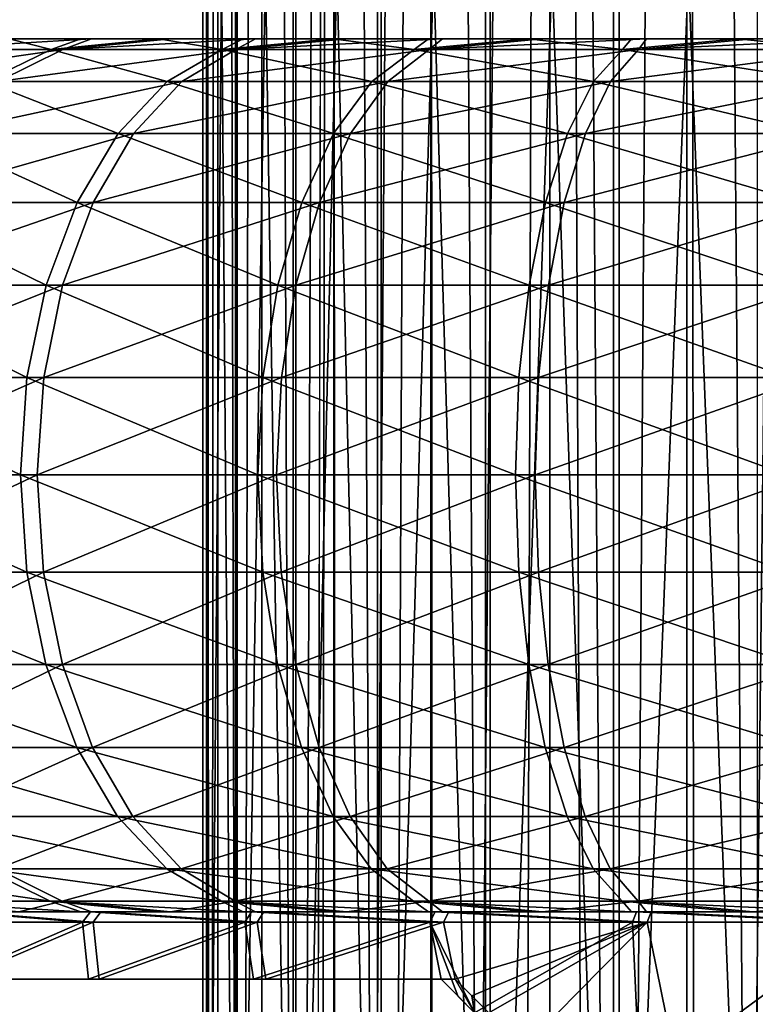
# Model space of a CAD drawing. Header units: metres. Extents: x -109 to 109, y -917 to 389.
# Tile 560 of 656: x -16 to -5, y -208 to -194. Entities that reach past the tile are written whole.
import ezdxf

# ---------------------------------------------------------------- set-up
doc = ezdxf.new("R2010")
doc.units = ezdxf.units.M
doc.layers.add('solid_24503124_XXX_01_SW0001', color=7, linetype='CONTINUOUS')

msp = doc.modelspace()

# ---------------------------------------------------------------- linework, layer by layer
at = {"layer": 'solid_24503124_XXX_01_SW0001'}
for points in [[(-12.778644, -390, 2.388729), (-12.778644, -103, 2.388729), (-13, -103)], [(-13, -390), (-13, -103), (-12.778631, -103, -2.388798)], [(-13, -390), (-12.778644, -390, 2.388729), (-13, -103)], [(-12.778631, -390, -2.388798), (-13, -390), (-12.778631, -103, -2.388798)], [(-12.122123, -390, 4.696183), (-12.122123, -103, 4.696183), (-12.778644, -103, 2.388729)], [(-12.778644, -390, 2.388729), (-12.122123, -390, 4.696183), (-12.778644, -103, 2.388729)], [(-12.778631, -390, -2.388798), (-12.778631, -103, -2.388798), (-12.122127, -103, -4.696173)], [(-12.122127, -390, -4.696173), (-12.778631, -390, -2.388798), (-12.122127, -103, -4.696173)], [(-12.122127, -390, -4.696173), (-12.122127, -103, -4.696173), (-11.052748, -103, -6.843723)], [(-11.473624, -296.272949, -6.11195), (-12.122127, -390, -4.696173), (-11.052748, -103, -6.843723)], [(-11.052835, -390, 6.84358), (-11.052835, -103, 6.84358), (-12.122123, -103, 4.696183)], [(-12.122123, -390, 4.696183), (-11.052835, -390, 6.84358), (-12.122123, -103, 4.696183)], [(-11.343447, -294.770355, -6.350293), (-11.473624, -296.272949, -6.11195), (-11.052748, -103, -6.843723)], [(-11.036811, -293.117981, -6.86941), (-11.343447, -294.770355, -6.350293), (-11.052748, -103, -6.843723)], [(-9.607066, -390, 8.758096), (-9.607066, -103, 8.758096), (-11.052835, -103, 6.84358)], [(-11.052835, -390, 6.84358), (-9.607066, -390, 8.758096), (-11.052835, -103, 6.84358)], [(-11.036811, -293.117981, -6.86941), (-11.052748, -103, -6.843723), (-9.607093, -103, -8.758066)], [(-10.467357, -291.287598, -7.709374), (-11.036811, -293.117981, -6.86941), (-9.607093, -103, -8.758066)], [(-9.57991, -289.423859, -8.787794), (-10.467357, -291.287598, -7.709374), (-9.607093, -103, -8.758066)], [(-9.57991, -289.423859, -8.787794), (-9.607093, -103, -8.758066), (-7.834123, -103, -10.374311)], [(-7.834294, -390, 10.374181), (-7.834294, -103, 10.374181), (-9.607066, -103, 8.758096)], [(-9.607066, -390, 8.758096), (-7.834294, -390, 10.374181), (-9.607066, -103, 8.758096)], [(-8.402556, -287.722717, -9.919529), (-9.57991, -289.423859, -8.787794), (-7.834123, -103, -10.374311)], [(-7.049086, -286.332916, -10.922929), (-8.402556, -287.722717, -9.919529), (-7.834123, -103, -10.374311)], [(-5.794521, -390, 11.637158), (-5.794521, -103, 11.637158), (-7.834294, -103, 10.374181)], [(-7.834294, -390, 10.374181), (-5.794521, -390, 11.637158), (-7.834294, -103, 10.374181)], [(-7.049086, -286.332916, -10.922929), (-7.834123, -103, -10.374311), (-5.79459, -103, -11.637124)], [(-7.049086, -286.332916, -10.922929), (-5.79459, -103, -11.637124), (-5.6197, -285.277405, -11.722584)], [(-5.6197, -285.277405, -11.722584), (-5.79459, -103, -11.637124), (-3.557477, -103, -12.503767)], [(-3.557692, -390, 12.503706), (-3.557692, -103, 12.503706), (-5.794521, -103, 11.637158)], [(-5.794521, -390, 11.637158), (-3.557692, -390, 12.503706), (-5.794521, -103, 11.637158)], [(-4.213745, -284.701843, -12.298144), (-5.6197, -285.277405, -11.722584), (-3.557477, -103, -12.503767)], [(-12.94885, -164.5, -67.240379), (-12.948845, -219.5, -67.240372), (-12.516668, -219.5, -64.88063)], [(-12.94885, -164.5, -67.240379), (-12.940065, -164.5, -69.639343), (-12.948845, -219.5, -67.240372)], [(-12.516678, -164.5, -64.880653), (-12.94885, -164.5, -67.240379), (-12.516668, -219.5, -64.88063)], [(-12.940065, -164.5, -69.639343), (-12.940061, -219.5, -69.639343), (-12.948845, -219.5, -67.240372)], [(-12.940065, -164.5, -69.639343), (-12.490622, -164.5, -71.995842), (-12.940061, -219.5, -69.639343)], [(-12.490622, -164.5, -71.995842), (-12.490612, -219.5, -71.995857), (-12.940061, -219.5, -69.639343)], [(-12.516678, -164.5, -64.880653), (-12.516668, -219.5, -64.88063), (-11.658247, -219.5, -62.640484)], [(-11.658264, -164.5, -62.640511), (-12.516678, -164.5, -64.880653), (-11.658247, -219.5, -62.640484)], [(-12.490622, -164.5, -71.995842), (-11.615825, -164.5, -74.22963), (-12.490612, -219.5, -71.995857)], [(-11.615825, -164.5, -74.22963), (-11.615808, -219.5, -74.22966), (-12.490612, -219.5, -71.995857)], [(-11.658264, -164.5, -62.640511), (-11.658247, -219.5, -62.640484), (-10.402817, -219.5, -60.596218)], [(-10.402843, -164.5, -60.596249), (-11.658264, -164.5, -62.640511), (-10.402817, -219.5, -60.596218)], [(-11.615825, -164.5, -74.22963), (-10.345466, -164.5, -76.264648), (-11.615808, -219.5, -74.22966)], [(-10.345466, -164.5, -76.264648), (-10.345439, -219.5, -76.264679), (-11.615808, -219.5, -74.22966)], [(-10.402843, -164.5, -60.596249), (-10.402817, -219.5, -60.596218), (-8.793131, -219.5, -58.817448)], [(-8.793165, -164.5, -58.817478), (-10.402843, -164.5, -60.596249), (-8.793131, -219.5, -58.817448)], [(-10.345466, -164.5, -76.264648), (-8.722804, -164.5, -78.031578), (-10.345439, -219.5, -76.264679)], [(-8.722804, -164.5, -78.031578), (-8.722769, -219.5, -78.031609), (-10.345439, -219.5, -76.264679)], [(-8.793165, -164.5, -58.817478), (-8.793131, -219.5, -58.817448), (-6.884008, -219.5, -57.364746)], [(-6.884048, -164.5, -57.364769), (-8.793165, -164.5, -58.817478), (-6.884008, -219.5, -57.364746)], [(-8.722804, -164.5, -78.031578), (-6.803097, -164.5, -79.470268), (-8.722769, -219.5, -78.031609)], [(-6.803097, -164.5, -79.470268), (-6.803058, -219.5, -79.470291), (-8.722769, -219.5, -78.031609)], [(-6.884048, -164.5, -57.364769), (-6.884008, -219.5, -57.364746), (-4.740466, -219.5, -56.287582)], [(-4.740501, -164.5, -56.287598), (-6.884048, -164.5, -57.364769), (-4.740466, -219.5, -56.287582)], [(-6.803097, -164.5, -79.470268), (-4.651719, -164.5, -80.531715), (-6.803058, -219.5, -79.470291)], [(-4.651719, -164.5, -80.531715), (-4.651684, -219.5, -80.531723), (-6.803058, -219.5, -79.470291)], [(-17.435791, -194.251617, -387.737518), (-15.263744, -194.251617, -385.164001), (-15.88471, -194.092514, -388.045959)], [(-17.288027, -194.251617, -412.965851), (-15.740665, -194.092514, -412.639282), (-14.663242, -194.092514, -413.89743)], [(-15.085984, -194.251617, -415.513733), (-17.288027, -194.251617, -412.965851), (-14.663242, -194.092514, -413.89743)], [(-15.88471, -194.092514, -388.045959), (-14.822099, -194.092514, -386.775269), (-15.740665, -194.092514, -412.639282)], [(-15.263744, -194.251617, -385.164001), (-14.822099, -194.092514, -386.775269), (-15.88471, -194.092514, -388.045959)], [(-14.822099, -194.092514, -386.775269), (-14.663242, -194.092514, -413.89743), (-15.740665, -194.092514, -412.639282)], [(-15.263744, -194.251617, -385.164001), (-13.658314, -194.092514, -385.596893), (-14.822099, -194.092514, -386.775269)], [(-15.263744, -194.251617, -385.164001), (-12.715855, -194.251617, -382.961975), (-13.658314, -194.092514, -385.596893)], [(-15.085984, -194.251617, -415.513733), (-14.663242, -194.092514, -413.89743), (-13.485734, -194.092514, -415.062073)], [(-15.085984, -194.251617, -415.513733), (-13.485734, -194.092514, -415.062073), (-12.215776, -194.092514, -416.125702)], [(-12.512475, -194.251617, -417.685791), (-15.085984, -194.251617, -415.513733), (-12.215776, -194.092514, -416.125702)], [(-14.822099, -194.092514, -386.775269), (-13.658314, -194.092514, -385.596893), (-14.663242, -194.092514, -413.89743)], [(-13.658314, -194.092514, -385.596893), (-13.485734, -194.092514, -415.062073), (-14.663242, -194.092514, -413.89743)], [(-13.658314, -194.092514, -385.596893), (-12.400903, -194.092514, -384.518494), (-13.485734, -194.092514, -415.062073)], [(-12.715855, -194.251617, -382.961975), (-12.400903, -194.092514, -384.518494), (-13.658314, -194.092514, -385.596893)], [(-12.400903, -194.092514, -384.518494), (-12.215776, -194.092514, -416.125702), (-13.485734, -194.092514, -415.062073)], [(-12.715855, -194.251617, -382.961975), (-11.058841, -194.092514, -383.54776), (-12.400903, -194.092514, -384.518494)], [(-12.715855, -194.251617, -382.961975), (-9.854858, -194.251617, -381.185608), (-11.058841, -194.092514, -383.54776)], [(-12.512475, -194.251617, -417.685791), (-12.215776, -194.092514, -416.125702), (-10.862435, -194.092514, -417.080627)], [(-12.512475, -194.251617, -417.685791), (-10.862435, -194.092514, -417.080627), (-9.434766, -194.092514, -417.920532)], [(-9.630867, -194.251617, -419.428497), (-12.512475, -194.251617, -417.685791), (-9.434766, -194.092514, -417.920532)], [(-12.400903, -194.092514, -384.518494), (-11.058841, -194.092514, -383.54776), (-12.215776, -194.092514, -416.125702)], [(-11.058841, -194.092514, -383.54776), (-10.862435, -194.092514, -417.080627), (-12.215776, -194.092514, -416.125702)], [(-11.058841, -194.092514, -383.54776), (-9.641108, -194.092514, -382.691193), (-10.862435, -194.092514, -417.080627)], [(-9.854858, -194.251617, -381.185608), (-9.641108, -194.092514, -382.691193), (-11.058841, -194.092514, -383.54776)], [(-9.641108, -194.092514, -382.691193), (-9.434766, -194.092514, -417.920532), (-10.862435, -194.092514, -417.080627)], [(-9.854858, -194.251617, -381.185608), (-8.157423, -194.092514, -381.954651), (-9.641108, -194.092514, -382.691193)], [(-9.854858, -194.251617, -381.185608), (-6.751203, -194.251617, -379.878693), (-8.157423, -194.092514, -381.954651)], [(-9.641108, -194.092514, -382.691193), (-8.157423, -194.092514, -381.954651), (-9.434766, -194.092514, -417.920532)], [(-9.630867, -194.251617, -419.428497), (-9.434766, -194.092514, -417.920532), (-7.942556, -194.092514, -418.639648)], [(-9.630867, -194.251617, -419.428497), (-7.942556, -194.092514, -418.639648), (-6.396173, -194.092514, -419.232941)], [(-6.512115, -194.251617, -420.698975), (-9.630867, -194.251617, -419.428497), (-6.396173, -194.092514, -419.232941)], [(-8.157423, -194.092514, -381.954651), (-7.942556, -194.092514, -418.639648), (-9.434766, -194.092514, -417.920532)], [(-8.157423, -194.092514, -381.954651), (-6.618096, -194.092514, -381.343292), (-7.942556, -194.092514, -418.639648)], [(-6.751203, -194.251617, -379.878693), (-6.618096, -194.092514, -381.343292), (-8.157423, -194.092514, -381.954651)], [(-6.618096, -194.092514, -381.343292), (-6.396173, -194.092514, -419.232941), (-7.942556, -194.092514, -418.639648)], [(-6.751203, -194.251617, -379.878693), (-5.03332, -194.092514, -380.861115), (-6.618096, -194.092514, -381.343292)], [(-6.751203, -194.251617, -379.878693), (-3.48131, -194.251617, -379.073364), (-5.03332, -194.092514, -380.861115)], [(-6.618096, -194.092514, -381.343292), (-5.03332, -194.092514, -380.861115), (-6.396173, -194.092514, -419.232941)], [(-6.512115, -194.251617, -420.698975), (-6.396173, -194.092514, -419.232941), (-4.805858, -194.092514, -419.696503)], [(-6.512115, -194.251617, -420.698975), (-4.805858, -194.092514, -419.696503), (-3.18291, -194.092514, -420.027069)], [(-3.233013, -194.251617, -421.465942), (-6.512115, -194.251617, -420.698975), (-3.18291, -194.092514, -420.027069)], [(-5.03332, -194.092514, -380.861115), (-4.805858, -194.092514, -419.696503), (-6.396173, -194.092514, -419.232941)], [(-5.03332, -194.092514, -380.861115), (-3.414355, -194.092514, -380.511597), (-4.805858, -194.092514, -419.696503)], [(-3.48131, -194.251617, -379.073364), (-3.414355, -194.092514, -380.511597), (-5.03332, -194.092514, -380.861115)], [(-3.414355, -194.092514, -380.511597), (-3.18291, -194.092514, -420.027069), (-4.805858, -194.092514, -419.696503)], [(-18.396851, -194.729279, -413.781433), (-17.288027, -194.251617, -412.965851), (-15.085984, -194.251617, -415.513733)], [(-18.396851, -194.729279, -413.781433), (-15.085984, -194.251617, -415.513733), (-16.053574, -194.729279, -416.492737)], [(-16.242735, -194.729279, -384.196442), (-15.263744, -194.251617, -385.164001), (-17.435791, -194.251617, -387.737518)], [(-16.242735, -194.729279, -384.196442), (-13.531428, -194.729279, -381.853149), (-15.263744, -194.251617, -385.164001)], [(-16.053574, -194.729279, -416.492737), (-15.085984, -194.251617, -415.513733), (-12.512475, -194.251617, -417.685791)], [(-16.053574, -194.729279, -416.492737), (-12.512475, -194.251617, -417.685791), (-13.315003, -194.729279, -418.804108)], [(-13.531428, -194.729279, -381.853149), (-12.715855, -194.251617, -382.961975), (-15.263744, -194.251617, -385.164001)], [(-13.531428, -194.729279, -381.853149), (-10.486933, -194.729279, -379.96286), (-12.715855, -194.251617, -382.961975)], [(-13.315003, -194.729279, -418.804108), (-12.512475, -194.251617, -417.685791), (-9.630867, -194.251617, -419.428497)], [(-13.315003, -194.729279, -418.804108), (-9.630867, -194.251617, -419.428497), (-10.248574, -194.729279, -420.6586)], [(-10.486933, -194.729279, -379.96286), (-9.854858, -194.251617, -381.185608), (-12.715855, -194.251617, -382.961975)], [(-10.486933, -194.729279, -379.96286), (-7.184214, -194.729279, -378.572113), (-9.854858, -194.251617, -381.185608)], [(-10.248574, -194.729279, -420.6586), (-9.630867, -194.251617, -419.428497), (-6.512115, -194.251617, -420.698975)], [(-10.248574, -194.729279, -420.6586), (-6.512115, -194.251617, -420.698975), (-6.929791, -194.729279, -422.010559)], [(-7.184214, -194.729279, -378.572113), (-6.751203, -194.251617, -379.878693), (-9.854858, -194.251617, -381.185608)], [(-7.184214, -194.729279, -378.572113), (-3.704595, -194.729279, -377.715149), (-6.751203, -194.251617, -379.878693)], [(-6.929791, -194.729279, -422.010559), (-6.512115, -194.251617, -420.698975), (-3.233013, -194.251617, -421.465942)], [(-6.929791, -194.729279, -422.010559), (-3.233013, -194.251617, -421.465942), (-3.440373, -194.729279, -422.826691)], [(-3.704595, -194.729279, -377.715149), (-3.48131, -194.251617, -379.073364), (-6.751203, -194.251617, -379.878693)], [(-17.12146, -195.501526, -383.327942), (-14.263473, -195.501526, -380.85788), (-16.242735, -194.729279, -384.196442)], [(-13.315003, -194.729279, -418.804108), (-14.035339, -195.501526, -419.807861), (-16.922064, -195.501526, -417.37146)], [(-16.053574, -194.729279, -416.492737), (-13.315003, -194.729279, -418.804108), (-16.922064, -195.501526, -417.37146)], [(-14.263473, -195.501526, -380.85788), (-13.531428, -194.729279, -381.853149), (-16.242735, -194.729279, -384.196442)], [(-14.263473, -195.501526, -380.85788), (-11.054271, -195.501526, -378.865326), (-13.531428, -194.729279, -381.853149)], [(-10.248574, -194.729279, -420.6586), (-10.803018, -195.501526, -421.762695), (-14.035339, -195.501526, -419.807861)], [(-13.315003, -194.729279, -418.804108), (-10.248574, -194.729279, -420.6586), (-14.035339, -195.501526, -419.807861)], [(-11.054271, -195.501526, -378.865326), (-10.486933, -194.729279, -379.96286), (-13.531428, -194.729279, -381.853149)], [(-11.054271, -195.501526, -378.865326), (-7.572876, -195.501526, -377.399353), (-10.486933, -194.729279, -379.96286)], [(-6.929791, -194.729279, -422.010559), (-7.30469, -195.501526, -423.187775), (-10.803018, -195.501526, -421.762695)], [(-10.248574, -194.729279, -420.6586), (-6.929791, -194.729279, -422.010559), (-10.803018, -195.501526, -421.762695)], [(-7.572876, -195.501526, -377.399353), (-7.184214, -194.729279, -378.572113), (-10.486933, -194.729279, -379.96286)], [(-7.572876, -195.501526, -377.399353), (-3.905012, -195.501526, -376.496033), (-7.184214, -194.729279, -378.572113)], [(-3.440373, -194.729279, -422.826691), (-3.626496, -195.501526, -424.048096), (-7.30469, -195.501526, -423.187775)], [(-6.929791, -194.729279, -422.010559), (-3.440373, -194.729279, -422.826691), (-7.30469, -195.501526, -423.187775)], [(-3.905012, -195.501526, -376.496033), (-3.704595, -194.729279, -377.715149), (-7.184214, -194.729279, -378.572113)], [(-17.855768, -196.529587, -382.602173), (-14.875207, -196.529587, -380.026184), (-17.12146, -195.501526, -383.327942)], [(-14.035339, -195.501526, -419.807861), (-14.63729, -196.529587, -420.646667), (-17.647821, -196.529587, -418.105774)], [(-16.922064, -195.501526, -417.37146), (-14.035339, -195.501526, -419.807861), (-17.647821, -196.529587, -418.105774)], [(-14.875207, -196.529587, -380.026184), (-14.263473, -195.501526, -380.85788), (-17.12146, -195.501526, -383.327942)], [(-14.875207, -196.529587, -380.026184), (-11.528369, -196.529587, -377.948181), (-14.263473, -195.501526, -380.85788)], [(-10.803018, -195.501526, -421.762695), (-11.266339, -196.529587, -422.685333), (-14.63729, -196.529587, -420.646667)], [(-14.035339, -195.501526, -419.807861), (-10.803018, -195.501526, -421.762695), (-14.63729, -196.529587, -420.646667)], [(-11.528369, -196.529587, -377.948181), (-11.054271, -195.501526, -378.865326), (-14.263473, -195.501526, -380.85788)], [(-11.528369, -196.529587, -377.948181), (-7.897663, -196.529587, -376.419312), (-11.054271, -195.501526, -378.865326)], [(-7.30469, -195.501526, -423.187775), (-7.617975, -196.529587, -424.171539), (-11.266339, -196.529587, -422.685333)], [(-10.803018, -195.501526, -421.762695), (-7.30469, -195.501526, -423.187775), (-11.266339, -196.529587, -422.685333)], [(-7.897663, -196.529587, -376.419312), (-7.572876, -195.501526, -377.399353), (-11.054271, -195.501526, -378.865326)], [(-7.897663, -196.529587, -376.419312), (-4.072491, -196.529587, -375.477264), (-7.572876, -195.501526, -377.399353)], [(-3.626496, -195.501526, -424.048096), (-3.78203, -196.529587, -425.068756), (-7.617975, -196.529587, -424.171539)], [(-7.30469, -195.501526, -423.187775), (-3.626496, -195.501526, -424.048096), (-7.617975, -196.529587, -424.171539)], [(-4.072491, -196.529587, -375.477264), (-3.905012, -195.501526, -376.496033), (-7.572876, -195.501526, -377.399353)], [(-18.408766, -197.761765, -382.055634), (-15.335896, -197.761765, -379.399872), (-17.855768, -196.529587, -382.602173)], [(-14.63729, -196.529587, -420.646667), (-15.090611, -197.761765, -421.278351), (-18.194378, -197.761765, -418.658752)], [(-17.647821, -196.529587, -418.105774), (-14.63729, -196.529587, -420.646667), (-18.194378, -197.761765, -418.658752)], [(-15.335896, -197.761765, -379.399872), (-14.875207, -196.529587, -380.026184), (-17.855768, -196.529587, -382.602173)], [(-15.335896, -197.761765, -379.399872), (-11.885405, -197.761765, -377.257507), (-14.875207, -196.529587, -380.026184)], [(-11.266339, -196.529587, -422.685333), (-11.615261, -197.761765, -423.380157), (-15.090611, -197.761765, -421.278351)], [(-14.63729, -196.529587, -420.646667), (-11.266339, -196.529587, -422.685333), (-15.090611, -197.761765, -421.278351)], [(-11.885405, -197.761765, -377.257507), (-11.528369, -196.529587, -377.948181), (-14.875207, -196.529587, -380.026184)], [(-11.885405, -197.761765, -377.257507), (-8.142256, -197.761765, -375.681274), (-11.528369, -196.529587, -377.948181)], [(-7.617975, -196.529587, -424.171539), (-7.853905, -197.761765, -424.912415), (-11.615261, -197.761765, -423.380157)], [(-11.266339, -196.529587, -422.685333), (-7.617975, -196.529587, -424.171539), (-11.615261, -197.761765, -423.380157)], [(-8.142256, -197.761765, -375.681274), (-7.897663, -196.529587, -376.419312), (-11.528369, -196.529587, -377.948181)], [(-8.142256, -197.761765, -375.681274), (-4.198617, -197.761765, -374.710022), (-7.897663, -196.529587, -376.419312)], [(-4.198617, -197.761765, -374.710022), (-4.072491, -196.529587, -375.477264), (-7.897663, -196.529587, -376.419312)], [(-3.78203, -196.529587, -425.068756), (-3.89916, -197.761765, -425.837402), (-7.853905, -197.761765, -424.912415)], [(-7.617975, -196.529587, -424.171539), (-3.78203, -196.529587, -425.068756), (-7.853905, -197.761765, -424.912415)], [(-18.752668, -199.136185, -381.715729), (-15.622392, -199.136185, -379.010345), (-18.408766, -197.761765, -382.055634)], [(-15.090611, -197.761765, -421.278351), (-15.372523, -199.136185, -421.671204), (-18.534275, -199.136185, -419.002655)], [(-18.194378, -197.761765, -418.658752), (-15.090611, -197.761765, -421.278351), (-18.534275, -199.136185, -419.002655)], [(-15.622392, -199.136185, -379.010345), (-15.335896, -197.761765, -379.399872), (-18.408766, -197.761765, -382.055634)], [(-15.622392, -199.136185, -379.010345), (-12.107441, -199.136185, -376.827972), (-15.335896, -197.761765, -379.399872)], [(-11.615261, -197.761765, -423.380157), (-11.83225, -199.136185, -423.812256), (-15.372523, -199.136185, -421.671204)], [(-15.090611, -197.761765, -421.278351), (-11.615261, -197.761765, -423.380157), (-15.372523, -199.136185, -421.671204)], [(-12.107441, -199.136185, -376.827972), (-11.885405, -197.761765, -377.257507), (-15.335896, -197.761765, -379.399872)], [(-12.107441, -199.136185, -376.827972), (-8.294364, -199.136185, -375.222321), (-11.885405, -197.761765, -377.257507)], [(-8.294364, -199.136185, -375.222321), (-8.142256, -197.761765, -375.681274), (-11.885405, -197.761765, -377.257507)], [(-7.853905, -197.761765, -424.912415), (-8.000627, -199.136185, -425.373138), (-11.83225, -199.136185, -423.812256)], [(-11.615261, -197.761765, -423.380157), (-7.853905, -197.761765, -424.912415), (-11.83225, -199.136185, -423.812256)], [(-8.294364, -199.136185, -375.222321), (-4.277053, -199.136185, -374.23291), (-8.142256, -197.761765, -375.681274)], [(-4.277053, -199.136185, -374.23291), (-4.198617, -197.761765, -374.710022), (-8.142256, -197.761765, -375.681274)], [(-3.89916, -197.761765, -425.837402), (-3.972002, -199.136185, -426.315399), (-8.000627, -199.136185, -425.373138)], [(-7.853905, -197.761765, -424.912415), (-3.89916, -197.761765, -425.837402), (-8.000627, -199.136185, -425.373138)], [(-18.870193, -200.583771, -381.599579), (-15.7203, -200.583771, -378.877228), (-18.752668, -199.136185, -381.715729)], [(-15.7203, -200.583771, -378.877228), (-15.622392, -199.136185, -379.010345), (-18.752668, -199.136185, -381.715729)], [(-15.372523, -199.136185, -421.671204), (-15.468866, -200.583771, -421.80545), (-18.650433, -200.583771, -419.120209)], [(-18.534275, -199.136185, -419.002655), (-15.372523, -199.136185, -421.671204), (-18.650433, -200.583771, -419.120209)], [(-15.7203, -200.583771, -378.877228), (-12.18332, -200.583771, -376.681183), (-15.622392, -199.136185, -379.010345)], [(-12.18332, -200.583771, -376.681183), (-12.107441, -199.136185, -376.827972), (-15.622392, -199.136185, -379.010345)], [(-11.83225, -199.136185, -423.812256), (-11.906404, -200.583771, -423.95993), (-15.468866, -200.583771, -421.80545)], [(-15.372523, -199.136185, -421.671204), (-11.83225, -199.136185, -423.812256), (-15.468866, -200.583771, -421.80545)], [(-12.18332, -200.583771, -376.681183), (-8.346347, -200.583771, -375.06546), (-12.107441, -199.136185, -376.827972)], [(-8.346347, -200.583771, -375.06546), (-8.294364, -199.136185, -375.222321), (-12.107441, -199.136185, -376.827972)], [(-8.000627, -199.136185, -425.373138), (-8.050769, -200.583771, -425.530579), (-11.906404, -200.583771, -423.95993)], [(-11.83225, -199.136185, -423.812256), (-8.000627, -199.136185, -425.373138), (-11.906404, -200.583771, -423.95993)], [(-8.346347, -200.583771, -375.06546), (-4.303858, -200.583771, -374.069855), (-8.294364, -199.136185, -375.222321)], [(-4.303858, -200.583771, -374.069855), (-4.277053, -199.136185, -374.23291), (-8.294364, -199.136185, -375.222321)], [(-3.972002, -199.136185, -426.315399), (-3.996895, -200.583771, -426.47876), (-8.050769, -200.583771, -425.530579)], [(-8.000627, -199.136185, -425.373138), (-3.972002, -199.136185, -426.315399), (-8.050769, -200.583771, -425.530579)], [(-15.624701, -202.031799, -379.007202), (-15.7203, -200.583771, -378.877228), (-18.870193, -200.583771, -381.599579)], [(-18.75544, -202.031799, -381.712982), (-15.624701, -202.031799, -379.007202), (-18.870193, -200.583771, -381.599579)], [(-18.650433, -200.583771, -419.120209), (-15.468866, -200.583771, -421.80545), (-18.537016, -202.031799, -419.005432)], [(-15.468866, -200.583771, -421.80545), (-15.374797, -202.031799, -421.674347), (-18.537016, -202.031799, -419.005432)], [(-12.109231, -202.031799, -376.824493), (-12.18332, -200.583771, -376.681183), (-15.7203, -200.583771, -378.877228)], [(-15.624701, -202.031799, -379.007202), (-12.109231, -202.031799, -376.824493), (-15.7203, -200.583771, -378.877228)], [(-15.468866, -200.583771, -421.80545), (-11.906404, -200.583771, -423.95993), (-15.374797, -202.031799, -421.674347)], [(-11.906404, -200.583771, -423.95993), (-11.834, -202.031799, -423.815735), (-15.374797, -202.031799, -421.674347)], [(-8.29559, -202.031799, -375.218597), (-8.346347, -200.583771, -375.06546), (-12.18332, -200.583771, -376.681183)], [(-12.109231, -202.031799, -376.824493), (-8.29559, -202.031799, -375.218597), (-12.18332, -200.583771, -376.681183)], [(-11.906404, -200.583771, -423.95993), (-8.050769, -200.583771, -425.530579), (-11.834, -202.031799, -423.815735)], [(-8.050769, -200.583771, -425.530579), (-8.00181, -202.031799, -425.376862), (-11.834, -202.031799, -423.815735)], [(-4.277686, -202.031799, -374.229065), (-4.303858, -200.583771, -374.069855), (-8.346347, -200.583771, -375.06546)], [(-8.29559, -202.031799, -375.218597), (-4.277686, -202.031799, -374.229065), (-8.346347, -200.583771, -375.06546)], [(-8.050769, -200.583771, -425.530579), (-3.996895, -200.583771, -426.47876), (-8.00181, -202.031799, -425.376862)], [(-3.996895, -200.583771, -426.47876), (-3.972589, -202.031799, -426.319244), (-8.00181, -202.031799, -425.376862)], [(-15.3404, -203.407501, -379.393738), (-15.624701, -202.031799, -379.007202), (-18.75544, -202.031799, -381.712982)], [(-18.414173, -203.407501, -382.050293), (-15.3404, -203.407501, -379.393738), (-18.75544, -202.031799, -381.712982)], [(-18.537016, -202.031799, -419.005432), (-15.374797, -202.031799, -421.674347), (-18.199722, -203.407501, -418.664185)], [(-15.374797, -202.031799, -421.674347), (-15.095042, -203.407501, -421.284515), (-18.199722, -203.407501, -418.664185)], [(-11.888895, -203.407501, -377.250732), (-12.109231, -202.031799, -376.824493), (-15.624701, -202.031799, -379.007202)], [(-15.3404, -203.407501, -379.393738), (-11.888895, -203.407501, -377.250732), (-15.624701, -202.031799, -379.007202)], [(-15.374797, -202.031799, -421.674347), (-11.834, -202.031799, -423.815735), (-15.095042, -203.407501, -421.284515)], [(-11.834, -202.031799, -423.815735), (-11.618672, -203.407501, -423.386932), (-15.095042, -203.407501, -421.284515)], [(-8.144647, -203.407501, -375.674072), (-8.29559, -202.031799, -375.218597), (-12.109231, -202.031799, -376.824493)], [(-11.888895, -203.407501, -377.250732), (-8.144647, -203.407501, -375.674072), (-12.109231, -202.031799, -376.824493)], [(-11.834, -202.031799, -423.815735), (-8.00181, -202.031799, -425.376862), (-11.618672, -203.407501, -423.386932)], [(-8.00181, -202.031799, -425.376862), (-7.856212, -203.407501, -424.919647), (-11.618672, -203.407501, -423.386932)], [(-4.199851, -203.407501, -374.702545), (-4.277686, -202.031799, -374.229065), (-8.29559, -202.031799, -375.218597)], [(-8.144647, -203.407501, -375.674072), (-4.199851, -203.407501, -374.702545), (-8.29559, -202.031799, -375.218597)], [(-8.00181, -202.031799, -425.376862), (-3.972589, -202.031799, -426.319244), (-7.856212, -203.407501, -424.919647)], [(-3.972589, -202.031799, -426.319244), (-3.900305, -203.407501, -425.84491), (-7.856212, -203.407501, -424.919647)], [(-14.881679, -204.641785, -380.017395), (-15.3404, -203.407501, -379.393738), (-18.414173, -203.407501, -382.050293)], [(-17.863537, -204.641785, -382.594513), (-14.881679, -204.641785, -380.017395), (-18.414173, -203.407501, -382.050293)], [(-18.199722, -203.407501, -418.664185), (-15.095042, -203.407501, -421.284515), (-17.655499, -204.641785, -418.113525)], [(-15.095042, -203.407501, -421.284515), (-14.643658, -204.641785, -420.655548), (-17.655499, -204.641785, -418.113525)], [(-11.533384, -204.641785, -377.938477), (-11.888895, -203.407501, -377.250732), (-15.3404, -203.407501, -379.393738)], [(-14.881679, -204.641785, -380.017395), (-11.533384, -204.641785, -377.938477), (-15.3404, -203.407501, -379.393738)], [(-15.095042, -203.407501, -421.284515), (-11.618672, -203.407501, -423.386932), (-14.643658, -204.641785, -420.655548)], [(-11.618672, -203.407501, -423.386932), (-11.271241, -204.641785, -422.695068), (-14.643658, -204.641785, -420.655548)], [(-7.901099, -204.641785, -376.408966), (-8.144647, -203.407501, -375.674072), (-11.888895, -203.407501, -377.250732)], [(-11.533384, -204.641785, -377.938477), (-7.901099, -204.641785, -376.408966), (-11.888895, -203.407501, -377.250732)], [(-11.618672, -203.407501, -423.386932), (-7.856212, -203.407501, -424.919647), (-11.271241, -204.641785, -422.695068)], [(-7.856212, -203.407501, -424.919647), (-7.621289, -204.641785, -424.181946), (-11.271241, -204.641785, -422.695068)], [(-4.074263, -204.641785, -375.466492), (-4.199851, -203.407501, -374.702545), (-8.144647, -203.407501, -375.674072)], [(-7.901099, -204.641785, -376.408966), (-4.074263, -204.641785, -375.466492), (-8.144647, -203.407501, -375.674072)], [(-7.856212, -203.407501, -424.919647), (-3.900305, -203.407501, -425.84491), (-7.621289, -204.641785, -424.181946)], [(-3.900305, -203.407501, -425.84491), (-3.783675, -204.641785, -425.079559), (-7.621289, -204.641785, -424.181946)], [(-14.271586, -205.672607, -380.846863), (-14.881679, -204.641785, -380.017395), (-17.863537, -204.641785, -382.594513)], [(-17.131201, -205.672607, -383.318298), (-14.271586, -205.672607, -380.846863), (-17.863537, -204.641785, -382.594513)], [(-17.655499, -204.641785, -418.113525), (-14.643658, -204.641785, -420.655548), (-16.93169, -205.672607, -417.381195)], [(-14.643658, -204.641785, -420.655548), (-14.043324, -205.672607, -419.819), (-16.93169, -205.672607, -417.381195)], [(-11.060559, -205.672607, -378.85318), (-11.533384, -204.641785, -377.938477), (-14.881679, -204.641785, -380.017395)], [(-14.271586, -205.672607, -380.846863), (-11.060559, -205.672607, -378.85318), (-14.881679, -204.641785, -380.017395)], [(-14.643658, -204.641785, -420.655548), (-11.271241, -204.641785, -422.695068), (-14.043324, -205.672607, -419.819)], [(-11.271241, -204.641785, -422.695068), (-10.809163, -205.672607, -421.774933), (-14.043324, -205.672607, -419.819)], [(-7.577184, -205.672607, -377.386353), (-7.901099, -204.641785, -376.408966), (-11.533384, -204.641785, -377.938477)], [(-11.060559, -205.672607, -378.85318), (-7.577184, -205.672607, -377.386353), (-11.533384, -204.641785, -377.938477)], [(-11.271241, -204.641785, -422.695068), (-7.621289, -204.641785, -424.181946), (-10.809163, -205.672607, -421.774933)], [(-7.621289, -204.641785, -424.181946), (-7.308845, -205.672607, -423.200836), (-10.809163, -205.672607, -421.774933)], [(-3.907234, -205.672607, -376.482513), (-4.074263, -204.641785, -375.466492), (-7.901099, -204.641785, -376.408966)], [(-7.577184, -205.672607, -377.386353), (-3.907234, -205.672607, -376.482513), (-7.901099, -204.641785, -376.408966)], [(-7.621289, -204.641785, -424.181946), (-3.783675, -204.641785, -425.079559), (-7.308845, -205.672607, -423.200836)], [(-3.783675, -204.641785, -425.079559), (-3.628559, -205.672607, -424.061646), (-7.308845, -205.672607, -423.200836)], [(-13.540777, -206.448181, -381.840424), (-14.271586, -205.672607, -380.846863), (-17.131201, -205.672607, -383.318298)], [(-16.253958, -206.448181, -384.185333), (-13.540777, -206.448181, -381.840424), (-17.131201, -205.672607, -383.318298)], [(-16.93169, -205.672607, -417.381195), (-14.043324, -205.672607, -419.819), (-16.064665, -206.448181, -416.503967)], [(-14.043324, -205.672607, -419.819), (-13.324203, -206.448181, -418.816925), (-16.064665, -206.448181, -416.503967)], [(-10.494178, -206.448181, -379.948853), (-11.060559, -205.672607, -378.85318), (-14.271586, -205.672607, -380.846863)], [(-13.540777, -206.448181, -381.840424), (-10.494178, -206.448181, -379.948853), (-14.271586, -205.672607, -380.846863)], [(-14.043324, -205.672607, -419.819), (-10.809163, -205.672607, -421.774933), (-13.324203, -206.448181, -418.816925)], [(-10.809163, -205.672607, -421.774933), (-10.255655, -206.448181, -420.672699), (-13.324203, -206.448181, -418.816925)], [(-7.189177, -206.448181, -378.557129), (-7.577184, -205.672607, -377.386353), (-11.060559, -205.672607, -378.85318)], [(-10.494178, -206.448181, -379.948853), (-7.189177, -206.448181, -378.557129), (-11.060559, -205.672607, -378.85318)], [(-10.809163, -205.672607, -421.774933), (-7.308845, -205.672607, -423.200836), (-10.255655, -206.448181, -420.672699)], [(-7.308845, -205.672607, -423.200836), (-6.934579, -206.448181, -422.025574), (-10.255655, -206.448181, -420.672699)], [(-3.707155, -206.448181, -377.699585), (-3.907234, -205.672607, -376.482513), (-7.577184, -205.672607, -377.386353)], [(-7.189177, -206.448181, -378.557129), (-3.707155, -206.448181, -377.699585), (-7.577184, -205.672607, -377.386353)], [(-7.308845, -205.672607, -423.200836), (-3.628559, -205.672607, -424.061646), (-6.934579, -206.448181, -422.025574)], [(-3.628559, -205.672607, -424.061646), (-3.44275, -206.448181, -422.842316), (-6.934579, -206.448181, -422.025574)], [(-15.275886, -206.92955, -385.152008), (-16.253958, -206.448181, -384.185333), (-18.566912, -206.448181, -386.925812)], [(-17.449659, -206.92955, -387.72757), (-15.275886, -206.92955, -385.152008), (-18.566912, -206.448181, -386.925812)], [(-16.064665, -206.448181, -416.503967), (-15.097983, -206.92955, -415.525879), (-17.301777, -206.92955, -412.975983)], [(-12.725968, -206.92955, -382.948212), (-13.540777, -206.448181, -381.840424), (-16.253958, -206.448181, -384.185333)], [(-15.275886, -206.92955, -385.152008), (-12.725968, -206.92955, -382.948212), (-16.253958, -206.448181, -384.185333)], [(-16.064665, -206.448181, -416.503967), (-13.324203, -206.448181, -418.816925), (-15.097983, -206.92955, -415.525879)], [(-13.324203, -206.448181, -418.816925), (-12.522427, -206.92955, -417.699646), (-15.097983, -206.92955, -415.525879)], [(-9.862697, -206.92955, -381.170471), (-10.494178, -206.448181, -379.948853), (-13.540777, -206.448181, -381.840424)], [(-12.725968, -206.92955, -382.948212), (-9.862697, -206.92955, -381.170471), (-13.540777, -206.448181, -381.840424)], [(-13.324203, -206.448181, -418.816925), (-10.255655, -206.448181, -420.672699), (-12.522427, -206.92955, -417.699646)], [(-10.255655, -206.448181, -420.672699), (-9.638527, -206.92955, -419.443756), (-12.522427, -206.92955, -417.699646)], [(-6.756573, -206.92955, -379.862488), (-7.189177, -206.448181, -378.557129), (-10.494178, -206.448181, -379.948853)], [(-9.862697, -206.92955, -381.170471), (-6.756573, -206.92955, -379.862488), (-10.494178, -206.448181, -379.948853)], [(-10.255655, -206.448181, -420.672699), (-6.934579, -206.448181, -422.025574), (-9.638527, -206.92955, -419.443756)], [(-6.934579, -206.448181, -422.025574), (-6.517294, -206.92955, -420.71524), (-9.638527, -206.92955, -419.443756)], [(-3.484079, -206.92955, -379.056549), (-3.707155, -206.448181, -377.699585), (-7.189177, -206.448181, -378.557129)], [(-6.756573, -206.92955, -379.862488), (-3.484079, -206.92955, -379.056549), (-7.189177, -206.448181, -378.557129)], [(-6.934579, -206.448181, -422.025574), (-3.44275, -206.448181, -422.842316), (-6.517294, -206.92955, -420.71524)], [(-3.44275, -206.448181, -422.842316), (-3.235585, -206.92955, -421.482819), (-6.517294, -206.92955, -420.71524)], [(-17.449659, -206.92955, -387.72757), (-15.88471, -207.092514, -388.045959), (-14.822099, -207.092514, -386.775269)], [(-17.449659, -206.92955, -387.72757), (-14.822099, -207.092514, -386.775269), (-15.275886, -206.92955, -385.152008)], [(-17.301777, -206.92955, -412.975983), (-15.097983, -206.92955, -415.525879), (-15.740665, -207.092514, -412.639282)], [(-15.097983, -206.92955, -415.525879), (-14.663242, -207.092514, -413.89743), (-15.740665, -207.092514, -412.639282)], [(-15.275886, -206.92955, -385.152008), (-14.822099, -207.092514, -386.775269), (-13.658314, -207.092514, -385.596893)], [(-15.275886, -206.92955, -385.152008), (-13.658314, -207.092514, -385.596893), (-12.400903, -207.092514, -384.518494)], [(-15.275886, -206.92955, -385.152008), (-12.400903, -207.092514, -384.518494), (-12.725968, -206.92955, -382.948212)], [(-15.097983, -206.92955, -415.525879), (-13.485734, -207.092514, -415.062073), (-14.663242, -207.092514, -413.89743)], [(-15.097983, -206.92955, -415.525879), (-12.522427, -206.92955, -417.699646), (-13.485734, -207.092514, -415.062073)], [(-12.522427, -206.92955, -417.699646), (-12.215776, -207.092514, -416.125702), (-13.485734, -207.092514, -415.062073)], [(-12.725968, -206.92955, -382.948212), (-12.400903, -207.092514, -384.518494), (-11.058841, -207.092514, -383.54776)], [(-12.725968, -206.92955, -382.948212), (-11.058841, -207.092514, -383.54776), (-9.641108, -207.092514, -382.691193)], [(-12.725968, -206.92955, -382.948212), (-9.641108, -207.092514, -382.691193), (-9.862697, -206.92955, -381.170471)], [(-12.522427, -206.92955, -417.699646), (-10.862435, -207.092514, -417.080627), (-12.215776, -207.092514, -416.125702)], [(-12.522427, -206.92955, -417.699646), (-9.638527, -206.92955, -419.443756), (-10.862435, -207.092514, -417.080627)], [(-9.638527, -206.92955, -419.443756), (-9.434766, -207.092514, -417.920532), (-10.862435, -207.092514, -417.080627)], [(-9.862697, -206.92955, -381.170471), (-9.641108, -207.092514, -382.691193), (-8.157423, -207.092514, -381.954651)], [(-9.862697, -206.92955, -381.170471), (-8.157423, -207.092514, -381.954651), (-6.618096, -207.092514, -381.343292)], [(-9.862697, -206.92955, -381.170471), (-6.618096, -207.092514, -381.343292), (-6.756573, -206.92955, -379.862488)], [(-9.638527, -206.92955, -419.443756), (-7.942556, -207.092514, -418.639648), (-9.434766, -207.092514, -417.920532)], [(-9.638527, -206.92955, -419.443756), (-6.517294, -206.92955, -420.71524), (-7.942556, -207.092514, -418.639648)], [(-6.517294, -206.92955, -420.71524), (-6.396173, -207.092514, -419.232941), (-7.942556, -207.092514, -418.639648)], [(-6.756573, -206.92955, -379.862488), (-6.618096, -207.092514, -381.343292), (-5.03332, -207.092514, -380.861115)], [(-6.756573, -206.92955, -379.862488), (-5.03332, -207.092514, -380.861115), (-3.414355, -207.092514, -380.511597)], [(-6.756573, -206.92955, -379.862488), (-3.414355, -207.092514, -380.511597), (-3.484079, -206.92955, -379.056549)], [(-6.517294, -206.92955, -420.71524), (-4.805858, -207.092514, -419.696503), (-6.396173, -207.092514, -419.232941)], [(-6.517294, -206.92955, -420.71524), (-3.235585, -206.92955, -421.482819), (-4.805858, -207.092514, -419.696503)], [(-3.235585, -206.92955, -421.482819), (-3.18291, -207.092514, -420.027069), (-4.805858, -207.092514, -419.696503)], [(-16.678095, -207.092514, -389.485992), (-16.807112, -207.242523, -389.409302), (-14.793562, -207.242523, -386.790771)], [(-16.550863, -207.092514, -411.208618), (-14.63489, -207.242523, -413.881592), (-16.678972, -207.242523, -411.286835)], [(-14.677831, -207.092514, -386.886475), (-16.678095, -207.092514, -389.485992), (-14.793562, -207.242523, -386.790771)], [(-15.88471, -207.092514, -388.045959), (-16.678095, -207.092514, -389.485992), (-14.677831, -207.092514, -386.886475)], [(-16.550863, -207.092514, -411.208618), (-14.520287, -207.092514, -413.784546), (-14.63489, -207.242523, -413.881592)], [(-14.663242, -207.092514, -413.89743), (-14.520287, -207.092514, -413.784546), (-16.550863, -207.092514, -411.208618)], [(-15.740665, -207.092514, -412.639282), (-14.663242, -207.092514, -413.89743), (-16.550863, -207.092514, -411.208618)], [(-14.822099, -207.092514, -386.775269), (-15.88471, -207.092514, -388.045959), (-14.677831, -207.092514, -386.886475)], [(-13.658314, -207.092514, -385.596893), (-14.822099, -207.092514, -386.775269), (-14.677831, -207.092514, -386.886475)], [(-14.677831, -207.092514, -386.886475), (-14.793562, -207.242523, -386.790771), (-12.376483, -207.242523, -384.539398)], [(-12.276979, -207.092514, -384.651978), (-14.677831, -207.092514, -386.886475), (-12.376483, -207.242523, -384.539398)], [(-13.658314, -207.092514, -385.596893), (-14.677831, -207.092514, -386.886475), (-12.276979, -207.092514, -384.651978)], [(-14.663242, -207.092514, -413.89743), (-13.485734, -207.092514, -415.062073), (-14.520287, -207.092514, -413.784546)], [(-14.520287, -207.092514, -413.784546), (-12.191604, -207.242523, -416.104492), (-14.63489, -207.242523, -413.881592)], [(-14.520287, -207.092514, -413.784546), (-12.093426, -207.092514, -415.990753), (-12.191604, -207.242523, -416.104492)], [(-12.215776, -207.092514, -416.125702), (-12.093426, -207.092514, -415.990753), (-14.520287, -207.092514, -413.784546)], [(-13.485734, -207.092514, -415.062073), (-12.215776, -207.092514, -416.125702), (-14.520287, -207.092514, -413.784546)], [(-12.400903, -207.092514, -384.518494), (-13.658314, -207.092514, -385.596893), (-12.276979, -207.092514, -384.651978)], [(-11.058841, -207.092514, -383.54776), (-12.400903, -207.092514, -384.518494), (-12.276979, -207.092514, -384.651978)], [(-12.276979, -207.092514, -384.651978), (-12.376483, -207.242523, -384.539398), (-9.621806, -207.242523, -382.716583)], [(-9.540539, -207.092514, -382.843079), (-12.276979, -207.092514, -384.651978), (-9.621806, -207.242523, -382.716583)], [(-11.058841, -207.092514, -383.54776), (-12.276979, -207.092514, -384.651978), (-9.540539, -207.092514, -382.843079)], [(-12.215776, -207.092514, -416.125702), (-10.862435, -207.092514, -417.080627), (-12.093426, -207.092514, -415.990753)], [(-12.093426, -207.092514, -415.990753), (-9.415764, -207.242523, -417.894928), (-12.191604, -207.242523, -416.104492)], [(-12.093426, -207.092514, -415.990753), (-9.335984, -207.092514, -417.767456), (-9.415764, -207.242523, -417.894928)], [(-9.434766, -207.092514, -417.920532), (-9.335984, -207.092514, -417.767456), (-12.093426, -207.092514, -415.990753)], [(-10.862435, -207.092514, -417.080627), (-9.434766, -207.092514, -417.920532), (-12.093426, -207.092514, -415.990753)], [(-9.641108, -207.092514, -382.691193), (-11.058841, -207.092514, -383.54776), (-9.540539, -207.092514, -382.843079)], [(-8.157423, -207.092514, -381.954651), (-9.641108, -207.092514, -382.691193), (-9.540539, -207.092514, -382.843079)], [(-9.540539, -207.092514, -382.843079), (-9.621806, -207.242523, -382.716583), (-6.604671, -207.242523, -381.372009)], [(-6.544908, -207.092514, -381.51004), (-9.540539, -207.092514, -382.843079), (-6.604671, -207.242523, -381.372009)], [(-8.157423, -207.092514, -381.954651), (-9.540539, -207.092514, -382.843079), (-6.544908, -207.092514, -381.51004)], [(-9.434766, -207.092514, -417.920532), (-7.942556, -207.092514, -418.639648), (-9.335984, -207.092514, -417.767456)], [(-9.335984, -207.092514, -417.767456), (-6.383085, -207.242523, -419.204041), (-9.415764, -207.242523, -417.894928)], [(-9.335984, -207.092514, -417.767456), (-6.324943, -207.092514, -419.065338), (-6.383085, -207.242523, -419.204041)], [(-6.396173, -207.092514, -419.232941), (-6.324943, -207.092514, -419.065338), (-9.335984, -207.092514, -417.767456)], [(-7.942556, -207.092514, -418.639648), (-6.396173, -207.092514, -419.232941), (-9.335984, -207.092514, -417.767456)], [(-6.618096, -207.092514, -381.343292), (-8.157423, -207.092514, -381.954651), (-6.544908, -207.092514, -381.51004)], [(-5.03332, -207.092514, -380.861115), (-6.618096, -207.092514, -381.343292), (-6.544908, -207.092514, -381.51004)], [(-6.544908, -207.092514, -381.51004), (-6.604671, -207.242523, -381.372009), (-3.407377, -207.242523, -380.542389)], [(-3.368373, -207.092514, -380.687866), (-6.544908, -207.092514, -381.51004), (-3.407377, -207.242523, -380.542389)], [(-5.03332, -207.092514, -380.861115), (-6.544908, -207.092514, -381.51004), (-3.368373, -207.092514, -380.687866)], [(-6.396173, -207.092514, -419.232941), (-4.805858, -207.092514, -419.696503), (-6.324943, -207.092514, -419.065338)], [(-6.324943, -207.092514, -419.065338), (-3.176293, -207.242523, -419.996155), (-6.383085, -207.242523, -419.204041)], [(-6.324943, -207.092514, -419.065338), (-3.138996, -207.092514, -419.85025), (-3.176293, -207.242523, -419.996155)], [(-3.18291, -207.092514, -420.027069), (-3.138996, -207.092514, -419.85025), (-6.324943, -207.092514, -419.065338)], [(-4.805858, -207.092514, -419.696503), (-3.18291, -207.092514, -420.027069), (-6.324943, -207.092514, -419.065338)], [(-3.414355, -207.092514, -380.511597), (-5.03332, -207.092514, -380.861115), (-3.368373, -207.092514, -380.687866)], [(-16.750946, -208.092514, -389.322723), (-14.793562, -207.242523, -386.790771), (-16.807112, -207.242523, -389.409302)], [(-16.750946, -208.092514, -389.322723), (-14.703926, -208.092514, -386.692932), (-14.793562, -207.242523, -386.790771)], [(-16.621796, -208.092514, -411.372742), (-16.678972, -207.242523, -411.286835), (-14.63489, -207.242523, -413.881592)], [(-14.544112, -208.092514, -413.978394), (-16.621796, -208.092514, -411.372742), (-14.63489, -207.242523, -413.881592)], [(-14.703926, -208.092514, -386.692932), (-12.376483, -207.242523, -384.539398), (-14.793562, -207.242523, -386.790771)], [(-14.703926, -208.092514, -386.692932), (-12.248599, -208.092514, -384.439514), (-12.376483, -207.242523, -384.539398)], [(-14.544112, -208.092514, -413.978394), (-14.63489, -207.242523, -413.881592), (-12.191604, -207.242523, -416.104492)], [(-12.062558, -208.092514, -416.202881), (-14.544112, -208.092514, -413.978394), (-12.191604, -207.242523, -416.104492)], [(-12.248599, -208.092514, -384.439514), (-9.621806, -207.242523, -382.716583), (-12.376483, -207.242523, -384.539398)], [(-12.248599, -208.092514, -384.439514), (-9.45339, -208.092514, -382.625214), (-9.621806, -207.242523, -382.716583)], [(-12.062558, -208.092514, -416.202881), (-12.191604, -207.242523, -416.104492), (-9.415764, -207.242523, -417.894928)], [(-9.246289, -208.092514, -417.984314), (-12.062558, -208.092514, -416.202881), (-9.415764, -207.242523, -417.894928)], [(-8.954895, -208.592514, -382.36676), (-6.604671, -207.242523, -381.372009), (-9.621806, -207.242523, -382.716583)], [(-9.205544, -208.341125, -382.494507), (-8.954895, -208.592514, -382.36676), (-9.621806, -207.242523, -382.716583)], [(-9.45339, -208.092514, -382.625214), (-9.205544, -208.341125, -382.494507), (-9.621806, -207.242523, -382.716583)], [(-9.246289, -208.092514, -417.984314), (-9.415764, -207.242523, -417.894928), (-6.383085, -207.242523, -419.204041)], [(-8.996928, -208.341125, -418.112122), (-9.246289, -208.092514, -417.984314), (-6.383085, -207.242523, -419.204041)], [(-8.744802, -208.592514, -418.236908), (-8.996928, -208.341125, -418.112122), (-6.383085, -207.242523, -419.204041)], [(-8.954895, -208.592514, -382.36676), (-6.128721, -217.592514, -381.212189), (-6.604671, -207.242523, -381.372009)], [(-6.383085, -207.242523, -419.204041), (-5.966747, -209.297363, -419.339203), (-8.744802, -209.635391, -418.236908)], [(-8.744802, -208.592514, -418.236908), (-6.383085, -207.242523, -419.204041), (-8.744802, -209.635391, -418.236908)], [(-6.128721, -217.592514, -381.212189), (-3.407377, -207.242523, -380.542389), (-6.604671, -207.242523, -381.372009)], [(-6.383085, -207.242523, -419.204041), (-3.176293, -207.242523, -419.996155), (-5.966747, -209.297363, -419.339203)], [(-6.128721, -217.592514, -381.212189), (-3.159743, -217.592514, -380.50119), (-3.407377, -207.242523, -380.542389)], [(-3.176293, -207.242523, -419.996155), (-2.959124, -209.133041, -420.029877), (-5.966747, -209.297363, -419.339203)], [(-19.939896, -208.092514, -398.700623), (-9.45339, -208.092514, -382.625214), (-19.405802, -208.092514, -395.411102)], [(-19.92038, -208.092514, -402.032837), (-9.45339, -208.092514, -382.625214), (-19.939896, -208.092514, -398.700623)], [(-19.347788, -208.092514, -405.315887), (-9.45339, -208.092514, -382.625214), (-19.92038, -208.092514, -402.032837)], [(-19.405802, -208.092514, -395.411102), (-9.45339, -208.092514, -382.625214), (-18.332878, -208.092514, -392.25592)], [(-18.23798, -208.092514, -408.458282), (-9.45339, -208.092514, -382.625214), (-19.347788, -208.092514, -405.315887)], [(-18.332878, -208.092514, -392.25592), (-9.45339, -208.092514, -382.625214), (-16.750946, -208.092514, -389.322723)], [(-16.621796, -208.092514, -411.372742), (-9.45339, -208.092514, -382.625214), (-18.23798, -208.092514, -408.458282)], [(-16.750946, -208.092514, -389.322723), (-9.45339, -208.092514, -382.625214), (-14.703926, -208.092514, -386.692932)], [(-14.544112, -208.092514, -413.978394), (-9.45339, -208.092514, -382.625214), (-16.621796, -208.092514, -411.372742)], [(-14.703926, -208.092514, -386.692932), (-9.45339, -208.092514, -382.625214), (-12.248599, -208.092514, -384.439514)], [(-12.062558, -208.092514, -416.202881), (-9.45339, -208.092514, -382.625214), (-14.544112, -208.092514, -413.978394)], [(-9.246289, -208.092514, -417.984314), (-9.45339, -208.092514, -382.625214), (-12.062558, -208.092514, -416.202881)], [(-9.45339, -208.092514, -382.625214), (-8.954895, -208.592514, -382.36676), (-9.205544, -208.341125, -382.494507)], [(-9.246289, -208.092514, -417.984314), (-8.954895, -208.592514, -382.36676), (-9.45339, -208.092514, -382.625214)], [(-8.996928, -208.341125, -418.112122), (-8.954895, -208.592514, -382.36676), (-9.246289, -208.092514, -417.984314)], [(-8.744802, -208.592514, -418.236908), (-8.954895, -208.592514, -382.36676), (-8.996928, -208.341125, -418.112122)]]:
    msp.add_3dface(points, dxfattribs=at)

doc.saveas('drawing.dxf')
